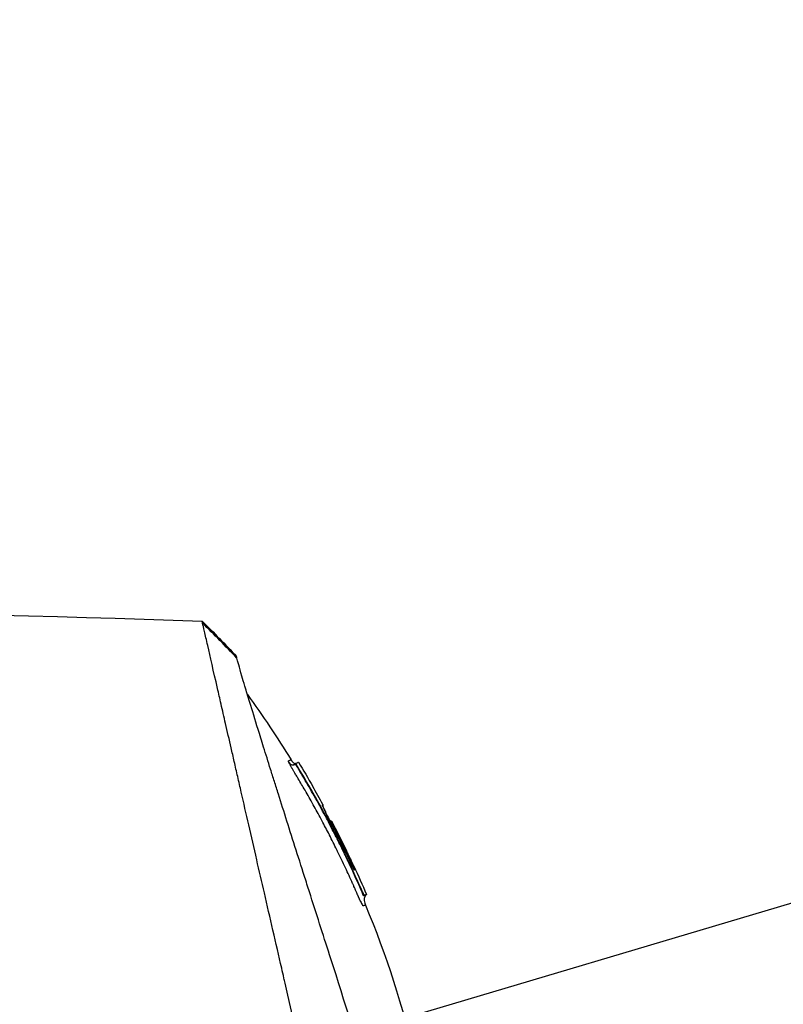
# Model space of a CAD drawing. Header units: millimetres. Extents: x 0 to 4378, y 0 to 2397.
# Tile 490 of 656: x 1630 to 1690, y 1768 to 1846. Entities that reach past the tile are written whole.
import ezdxf

# ---------------------------------------------------------------- set-up
doc = ezdxf.new("R2010")
doc.units = ezdxf.units.MM
doc.header["$LTSCALE"] = 0.2
doc.styles.add('Rainbow-4.0 Style', font='malgunsl.ttf')
doc.styles.add('Rainbow-5.0 Style', font='malgunsl.ttf')
doc.dimstyles.new('Rainbow-4.0 Style', dxfattribs={"dimtxt": 3.5, "dimasz": 2.5, "dimexe": 1, "dimexo": 1, "dimgap": 1, "dimtad": 1, "dimdsep": 46, "dimtxsty": 'Rainbow-4.0 Style', "dimcen": 0, "dimclrd": 251, "dimclre": 251, "dimclrt": 7, "dimazin": 3, "dimtp": 0.1, "dimtm": 0.1, "dimtfac": 0.61, "dimtmove": 0, "dimatfit": 3, "dimfxl": 1, "dimlwd": -1, "dimlwe": -1, "dimarcsym": 1})
doc.dimstyles.new('Rainbow-5.0 Style', dxfattribs={"dimtxt": 4.5, "dimasz": 2.5, "dimexe": 1, "dimexo": 1, "dimgap": 1, "dimtad": 1, "dimdsep": 46, "dimtxsty": 'Rainbow-5.0 Style', "dimcen": 0, "dimclrd": 251, "dimclre": 251, "dimclrt": 7, "dimazin": 3, "dimtp": 0.1, "dimtm": 0.1, "dimtfac": 0.61, "dimtmove": 0, "dimatfit": 3, "dimfxl": 1, "dimlwd": -1, "dimlwe": -1, "dimarcsym": 1})

# ---------------------------------------------------------------- blocks, each defined once
blk = doc.blocks.new('*D146')
at = {"color": 251, "linetype": 'ByBlock', "transparency": 16777216}
for p, q in [((1483.192, 1869.115), (1834.854, 1869.115)), ((1829.854, 681.615), (1829.854, 1856.615)), ((1617.144, 669.115), (1834.854, 669.115))]:
    blk.add_line(p, q, dxfattribs=at)
at = {"color": 251, "transparency": 16777216}
for points in [[(1827.77, 1856.615), (1831.937, 1856.615), (1829.854, 1869.115)], [(1827.77, 681.615), (1831.937, 681.615), (1829.854, 669.115)]]:
    blk.add_solid(points, dxfattribs=at)
at = {"layer": 'Defpoints', "color": 0, "transparency": 16777216}
for p in [(1478.192, 1869.115), (1829.854, 1869.115), (1612.144, 669.115)]:
    blk.add_point(p, dxfattribs=at)
at = {"color": 7, "transparency": 16777216, "insert": (1815.753, 1269.115), "char_height": 17.5, "attachment_point": 5, "rotation": 90, "style": 'Rainbow-4.0 Style'}
blk.add_mtext('1200', dxfattribs=at)
blk = doc.blocks.new('*D147')
at = {"color": 251, "linetype": 'ByBlock', "transparency": 16777216}
for p, q in [((1556.641, 1869.115), (1778.892, 1869.115)), ((1773.892, 1770.915), (1773.892, 1856.615)), ((1667.341, 1758.415), (1778.892, 1758.415))]:
    blk.add_line(p, q, dxfattribs=at)
at = {"color": 251, "transparency": 16777216}
for points in [[(1771.809, 1856.615), (1775.976, 1856.615), (1773.892, 1869.115)], [(1771.809, 1770.915), (1775.976, 1770.915), (1773.892, 1758.415)]]:
    blk.add_solid(points, dxfattribs=at)
at = {"layer": 'Defpoints', "color": 0, "transparency": 16777216}
for p in [(1551.641, 1869.115), (1773.892, 1869.115), (1662.341, 1758.415)]:
    blk.add_point(p, dxfattribs=at)
at = {"color": 7, "transparency": 16777216, "insert": (1759.791, 1813.765), "char_height": 17.5, "attachment_point": 5, "rotation": 90, "style": 'Rainbow-4.0 Style'}
blk.add_mtext('110.7', dxfattribs=at)
blk = doc.blocks.new('Blk$A17R2-5W24F')
for p, q in [((39.226, 1287.295), (39.259, 1287.328)), ((39.259, 1287.328), (39.226, 1287.294)), ((39.259, 1287.328), (39.226, 1287.294)), ((39.26, 1287.328), (39.259, 1287.328)), ((39.396, 1287.06), (39.37, 1287.033)), ((40.593, 1285.489), (40.597, 1285.491)), ((41.356, 1284.04), (41.396, 1284.056)), ((41.973, 1282.752), (41.976, 1282.753)), ((42.113, 1282.714), (42.074, 1282.699)), ((42.105, 1282.47), (42.105, 1282.47)), ((42.105, 1282.47), (42.105, 1282.47)), ((42.169, 1282.5), (42.106, 1282.467)), ((43.199, 1280.448), (43.199, 1280.448)), ((43.939, 1278.877), (43.876, 1278.852)), ((44.507, 1277.111), (44.535, 1277.139)), ((44.85, 1276.942), (44.673, 1276.871)), ((44.85, 1276.942), (44.802, 1276.894)), ((44.625, 1276.823), (44.673, 1276.871))]:
    blk.add_line(p, q)
for centre, radius, start, end in [((-30.782, 1244.615), 82.251, 28.65418, 29.79846), ((-30.119, 1244.969), 81.499, 25.8226, 27.58961), ((-29.009, 1245.318), 80.096, 23.38669, 25.31635)]:
    blk.add_arc(centre, radius, start, end)
for centre, major_axis, ratio, start_param, end_param in [((14.87, 1259.993), (-32.061, 52.728), 0.606634, 5.046093, 5.111834), ((41.986, 1282.652), (-0.0464, 0.0886), 0.999416, 4.712389, 6.054791), ((42.072, 1282.661), (-0.128, 0.063), 0.594731, 5.762809, 5.79176), ((-29.453, 1245.185), (-19.755, 78.233), 1, 4.895457, 4.945383), ((-29.75, 1245.103), (37.396, -71.919), 1, 1.521054, 1.570796), ((44.554, 1277.146), (-0.119, 0.275), 0.068445, 1.568989, 3.139782), ((44.224, 1276.897), (-0.37, 0.869), 0.066623, 2.176603, 2.707657)]:
    blk.add_ellipse(centre, major_axis=major_axis, ratio=ratio, start_param=start_param, end_param=end_param)
for points in [[(-41.555, 1299.49), (-17.092, 1299.736), (7.383, 1299.432), (31.833, 1298.581)], [(31.833, 1298.581), (32.76, 1297.67), (33.668, 1296.74), (34.554, 1295.79)], [(35.419, 1292.772), (36.633, 1291.093), (37.788, 1289.369), (38.875, 1287.605)], [(38.875, 1287.605), (38.875, 1287.605), (38.875, 1287.605), (38.875, 1287.605)], [(39.174, 1287.246), (39.173, 1287.245), (39.172, 1287.244), (39.172, 1287.244)], [(39.226, 1287.295), (39.226, 1287.294), (39.225, 1287.294), (39.225, 1287.294)], [(39.226, 1287.295), (39.226, 1287.295), (39.226, 1287.295), (39.226, 1287.295)], [(39.227, 1287.286), (39.227, 1287.286), (39.227, 1287.286), (39.227, 1287.286)], [(39.227, 1287.286), (39.227, 1287.286), (39.227, 1287.286), (39.227, 1287.286)], [(39.259, 1287.328), (39.259, 1287.328), (39.259, 1287.328), (39.259, 1287.328)], [(39.464, 1287.41), (39.85, 1286.776), (40.228, 1286.136), (40.597, 1285.491)], [(40.597, 1285.491), (40.601, 1285.484), (40.604, 1285.476), (40.606, 1285.468)], [(43.858, 1279.175), (44.2, 1278.435), (44.531, 1277.691), (44.85, 1276.942)], [(43.876, 1278.852), (43.876, 1278.854), (43.875, 1278.855), (43.875, 1278.856)]]:
    blk.add_open_spline(points, degree=3)
for points, knots in [([(-41.555, 1299.49), (-41.555, 1299.49), (-41.496, 1299.431), (-41.262, 1299.197), (-41.087, 1299.022), (-40.705, 1298.64), (-40.529, 1298.463), (-40.062, 1297.996), (-39.755, 1297.689), (-39.215, 1297.15), (-39.007, 1296.942), (-38.536, 1296.471), (-38.27, 1296.205), (-37.247, 1295.182), (-36.408, 1294.343), (-34.273, 1292.208), (-32.919, 1290.854), (-31.089, 1289.024), (-30.697, 1288.632), (-29.443, 1287.378), (-28.558, 1286.493), (-27.182, 1285.117), (-26.706, 1284.641), (-25.726, 1283.661), (-25.222, 1283.157), (-24.183, 1282.118), (-23.649, 1281.584), (-22.55, 1280.486), (-21.986, 1279.921), (-21.127, 1279.062), (-20.836, 1278.771), (-20.25, 1278.185), (-19.955, 1277.89), (-19.293, 1277.228), (-18.925, 1276.86), (-18.18, 1276.115), (-17.801, 1275.737), (-16.654, 1274.59), (-15.88, 1273.815), (-14.696, 1272.631), (-14.29, 1272.226), (-13.469, 1271.405), (-13.054, 1270.989), (-10.944, 1268.88), (-9.233, 1267.168), (-7.034, 1264.97), (-6.555, 1264.49), (-3.631, 1261.566), (-1.784, 1259.72), (-0.374, 1258.309), (-0.156, 1258.092), (0.174, 1257.762), (0.284, 1257.652), (0.558, 1257.378), (0.718, 1257.218), (0.953, 1256.982), (1.029, 1256.907), (1.258, 1256.677), (1.393, 1256.543), (1.643, 1256.293), (1.746, 1256.19), (1.947, 1255.989), (2.039, 1255.897), (2.346, 1255.59), (2.563, 1255.373), (3.62, 1254.316), (4.456, 1253.48), (5.698, 1252.238), (6.104, 1251.832), (6.908, 1251.028), (7.306, 1250.63), (8.479, 1249.457), (9.254, 1248.682), (10.768, 1247.168), (11.509, 1246.427), (12.601, 1245.335), (12.955, 1244.982), (13.655, 1244.282), (14.001, 1243.935), (15.024, 1242.912), (15.697, 1242.239), (16.686, 1241.25), (17.004, 1240.932), (17.944, 1239.992), (18.563, 1239.374), (19.471, 1238.466), (19.764, 1238.172), (20.195, 1237.742), (20.334, 1237.602), (21.048, 1236.888), (21.618, 1236.319), (22.317, 1235.619), (22.453, 1235.484), (22.763, 1235.173), (22.937, 1234.999), (23.18, 1234.756), (23.25, 1234.686), (23.42, 1234.517), (23.522, 1234.414), (24.127, 1233.81), (24.624, 1233.312), (25.351, 1232.586), (25.595, 1232.341), (25.964, 1231.972), (26.091, 1231.845), (26.351, 1231.586), (26.483, 1231.453), (26.842, 1231.094), (27.067, 1230.87), (27.433, 1230.504), (27.575, 1230.362), (27.833, 1230.104), (27.95, 1229.986), (28.145, 1229.791), (28.223, 1229.713), (28.447, 1229.489), (28.592, 1229.344), (28.948, 1228.989), (29.157, 1228.779), (29.568, 1228.369), (29.77, 1228.167), (30.162, 1227.775), (30.352, 1227.585), (30.707, 1227.23), (30.872, 1227.065), (31.124, 1226.812), (31.213, 1226.724), (31.473, 1226.464), (31.644, 1226.292), (31.894, 1226.043), (31.972, 1225.964), (32.176, 1225.761), (32.3, 1225.636), (32.578, 1225.359), (32.73, 1225.207), (33.028, 1224.909), (33.173, 1224.763), (33.456, 1224.48), (33.594, 1224.343), (33.997, 1223.94), (34.257, 1223.679), (34.992, 1222.944), (35.453, 1222.484), (36.658, 1221.278), (37.358, 1220.579), (38.206, 1219.731), (38.425, 1219.512), (38.813, 1219.124), (38.985, 1218.952), (39.287, 1218.65), (39.42, 1218.516), (39.655, 1218.282), (39.759, 1218.178), (40.026, 1217.911), (40.176, 1217.761), (40.402, 1217.535), (40.487, 1217.449), (40.671, 1217.266), (40.754, 1217.183), (40.837, 1217.1), (40.857, 1217.08), (40.885, 1217.052), (40.891, 1217.046), (40.891, 1217.046)], [-12.12683, -12.12683, -12.12683, -12.12683, -11.929155, -11.929155, -11.731142, -11.731142, -11.599108, -11.599108, -11.423504, -11.423504, -11.323203, -11.323203, -11.208746, -11.208746, -10.903559, -10.903559, -10.49681, -10.49681, -10.388234, -10.388234, -10.154863, -10.154863, -10.033963, -10.033963, -9.908546, -9.908546, -9.778492, -9.778492, -9.643694, -9.643694, -9.574994, -9.574994, -9.505925, -9.505925, -9.420491, -9.420491, -9.33343, -9.33343, -9.156755, -9.156755, -9.064945, -9.064945, -8.971626, -8.971626, -8.591834, -8.591834, -8.486072, -8.486072, -7.947871, -7.947871, -7.849464, -7.849464, -7.799156, -7.799156, -7.725216, -7.725216, -7.691028, -7.691028, -7.623996, -7.623996, -7.576077, -7.576077, -7.534454, -7.534454, -7.437649, -7.437649, -7.069154, -7.069154, -6.889697, -6.889697, -6.7135, -6.7135, -6.369354, -6.369354, -6.037716, -6.037716, -5.878371, -5.878371, -5.721439, -5.721439, -5.41411, -5.41411, -5.267307, -5.267307, -4.979651, -4.979651, -4.841656, -4.841656, -4.776165, -4.776165, -4.506382, -4.506382, -4.441344, -4.441344, -4.357044, -4.357044, -4.323655, -4.323655, -4.275506, -4.275506, -4.046926, -4.046926, -3.93135, -3.93135, -3.870595, -3.870595, -3.806578, -3.806578, -3.697345, -3.697345, -3.62817, -3.62817, -3.570669, -3.570669, -3.532087, -3.532087, -3.459788, -3.459788, -3.354278, -3.354278, -3.250772, -3.250772, -3.151679, -3.151679, -3.064305, -3.064305, -3.017007, -3.017007, -2.923431, -2.923431, -2.879873, -2.879873, -2.809551, -2.809551, -2.722407, -2.722407, -2.637561, -2.637561, -2.555786, -2.555786, -2.396229, -2.396229, -2.097254, -2.097254, -1.573532, -1.573532, -1.377037, -1.377037, -1.205237, -1.205237, -1.055164, -1.055164, -0.923686, -0.923686, -0.693568, -0.693568, -0.520921, -0.520921, -0.262062, -0.262062, -0.132423, -0.132423, 0, 0, 0, 0]), ([(31.87, 1298.418), (31.87, 1298.42), (31.869, 1298.424), (31.867, 1298.431), (31.866, 1298.434), (31.864, 1298.444), (31.863, 1298.45), (31.859, 1298.468), (31.856, 1298.479), (31.849, 1298.51), (31.845, 1298.527), (31.836, 1298.567), (31.833, 1298.581), (31.833, 1298.581)], [0.000006, 0.000006, 0.000006, 0.000006, 0.0077656, 0.0077656, 0.0144608, 0.0144608, 0.0278513, 0.0278513, 0.0546324, 0.0546324, 0.1081958, 0.1081958, 0.2108644, 0.2108644, 0.2108644, 0.2108644]), ([(44.996, 1241.129), (44.873, 1241.673), (44.755, 1242.201), (44.491, 1243.363), (44.348, 1243.969), (43.865, 1246.048), (43.573, 1247.389), (43.214, 1248.913), (43.112, 1249.334), (42.9, 1250.248), (42.795, 1250.723), (42.639, 1251.419), (42.583, 1251.666), (42.435, 1252.31), (42.33, 1252.761), (42.207, 1253.303), (42.193, 1253.362), (42.136, 1253.612), (42.093, 1253.804), (41.84, 1254.909), (41.628, 1255.834), (40.596, 1260.331), (39.563, 1264.809), (38.372, 1270.057), (38.343, 1270.181), (38.255, 1270.574), (38.196, 1270.832), (37.911, 1272.082), (37.675, 1273.092), (37.213, 1275.1), (36.987, 1276.086), (36.56, 1277.951), (36.357, 1278.83), (35.728, 1281.57), (35.321, 1283.359), (34.842, 1285.449), (34.747, 1285.863), (34.607, 1286.471), (34.562, 1286.672), (34.471, 1287.068), (34.425, 1287.266), (34.338, 1287.647), (34.296, 1287.83), (34.214, 1288.189), (34.174, 1288.364), (33.98, 1289.207), (33.833, 1289.853), (33.568, 1291.008), (33.45, 1291.525), (33.238, 1292.448), (33.143, 1292.862), (32.736, 1294.639), (32.473, 1295.781), (32.176, 1297.092), (32.094, 1297.46), (31.958, 1298.051), (31.903, 1298.278), (31.87, 1298.418)], [0.000202, 0.000202, 0.000202, 0.000202, 0.229071, 0.229071, 0.451055, 0.451055, 0.976928, 0.976928, 1.158323, 1.158323, 1.370376, 1.370376, 1.478744, 1.478744, 1.660636, 1.660636, 1.682878, 1.682878, 1.754881, 1.754881, 2.095999, 2.095999, 3.391402, 3.391402, 3.425371, 3.425371, 3.489795, 3.489795, 3.728653, 3.728653, 3.965316, 3.965316, 4.183283, 4.183283, 4.657702, 4.657702, 4.777295, 4.777295, 4.836881, 4.836881, 4.896376, 4.896376, 4.952913, 4.952913, 5.007544, 5.007544, 5.220073, 5.220073, 5.406505, 5.406505, 5.569953, 5.569953, 6.143852, 6.143852, 6.434427, 6.434427, 6.72683, 6.72683, 6.72683, 6.72683]), ([(-41.746, 1297.7), (-41.746, 1297.7), (-41.746, 1297.7), (-41.592, 1297.547), (-41.501, 1297.455), (-41.299, 1297.253), (-41.205, 1297.159), (-40.956, 1296.91), (-40.792, 1296.746), (-40.5, 1296.455), (-40.387, 1296.342), (-39.95, 1295.904), (-39.585, 1295.539), (-38.946, 1294.9), (-38.7, 1294.655), (-38.147, 1294.101), (-37.836, 1293.79), (-36.639, 1292.593), (-35.664, 1291.618), (-34.008, 1289.962), (-33.38, 1289.335), (-31.127, 1287.081), (-29.393, 1285.348), (-26.594, 1282.549), (-25.588, 1281.543), (-23.456, 1279.411), (-22.327, 1278.281), (-18.485, 1274.439), (-15.687, 1271.641), (-11.324, 1267.279), (-9.775, 1265.73), (-7.41, 1263.365), (-6.602, 1262.557), (-5.403, 1261.358), (-5.015, 1260.97), (-4.173, 1260.128), (-3.717, 1259.672), (-3.147, 1259.102), (-3.021, 1258.976), (-2.675, 1258.629), (-2.445, 1258.4), (-2.122, 1258.077), (-2.03, 1257.984), (-1.652, 1257.607), (-1.367, 1257.322), (-0.935, 1256.89), (-0.787, 1256.742), (-0.523, 1256.478), (-0.405, 1256.36), (-0.204, 1256.159), (-0.12, 1256.075), (0.226, 1255.729), (0.397, 1255.558), (0.754, 1255.201), (0.877, 1255.078), (1.658, 1254.297), (2.311, 1253.644), (3.85, 1252.105), (4.733, 1251.222), (6.478, 1249.477), (7.34, 1248.615), (9.969, 1245.986), (11.727, 1244.228), (14.611, 1241.344), (15.755, 1240.201), (17.479, 1238.476), (18.07, 1237.885), (19.803, 1236.152), (20.93, 1235.025), (23.061, 1232.894), (24.067, 1231.889), (25.501, 1230.455), (25.95, 1230.006), (26.82, 1229.136), (27.241, 1228.714), (28.057, 1227.899), (28.451, 1227.504), (29.204, 1226.751), (29.564, 1226.392), (30.583, 1225.372), (31.228, 1224.728), (32.388, 1223.567), (32.909, 1223.046), (34.279, 1221.676), (35.08, 1220.875), (36.057, 1219.899), (36.311, 1219.645), (36.971, 1218.984), (37.347, 1218.609), (37.922, 1218.034), (38.141, 1217.815), (38.473, 1217.483), (38.599, 1217.357), (38.788, 1217.167), (38.86, 1217.096), (39.014, 1216.942), (39.083, 1216.872), (39.153, 1216.802), (39.171, 1216.785), (39.194, 1216.761), (39.2, 1216.756), (39.2, 1216.756)], [-14.699306, -14.699306, -14.699306, -14.699306, -14.33325, -14.33325, -14.089979, -14.089979, -13.928299, -13.928299, -13.712729, -13.712729, -13.589605, -13.589605, -13.262197, -13.262197, -13.075429, -13.075429, -12.861827, -12.861827, -12.291792, -12.291792, -11.96616, -11.96616, -11.163225, -11.163225, -10.729839, -10.729839, -10.262517, -10.262517, -9.163022, -9.163022, -8.56511, -8.56511, -8.254871, -8.254871, -8.105436, -8.105436, -7.929352, -7.929352, -7.884858, -7.884858, -7.79753, -7.79753, -7.762378, -7.762378, -7.654303, -7.654303, -7.59841, -7.59841, -7.553856, -7.553856, -7.52203, -7.52203, -7.422773, -7.422773, -7.370918, -7.370918, -7.092364, -7.092364, -6.716448, -6.716448, -6.347847, -6.347847, -5.587534, -5.587534, -5.080694, -5.080694, -4.813479, -4.813479, -4.291642, -4.291642, -3.807045, -3.807045, -3.582338, -3.582338, -3.365816, -3.365816, -3.157227, -3.157227, -2.960971, -2.960971, -2.591047, -2.591047, -2.267317, -2.267317, -1.700789, -1.700789, -1.488425, -1.488425, -1.115544, -1.115544, -0.835884, -0.835884, -0.626318, -0.626318, -0.46935, -0.46935, -0.234668, -0.234668, -0.117319, -0.117319, -0.000001, -0.000001, -0.000001, -0.000001]), ([(34.591, 1295.64), (34.58, 1295.686), (34.571, 1295.722), (34.565, 1295.746), (34.559, 1295.771), (34.555, 1295.785), (34.555, 1295.789), (34.554, 1295.79), (34.554, 1295.79), (34.554, 1295.79)], [0.000002, 0.000002, 0.000002, 0.000002, 0.4596165, 0.4596165, 0.4596165, 0.914072, 0.914072, 0.914072, 0.9967277, 0.9967277, 0.9967277, 0.9967277]), ([(48.524, 1250.962), (48.348, 1251.532), (48.164, 1252.129), (47.783, 1253.36), (47.586, 1253.996), (46.979, 1255.961), (46.551, 1257.345), (45.814, 1259.734), (45.511, 1260.713), (44.186, 1265.006), (43.121, 1268.459), (41.768, 1272.665), (41.505, 1273.482), (40.97, 1275.151), (40.699, 1275.999), (40.301, 1277.245), (40.17, 1277.655), (39.782, 1278.871), (39.529, 1279.667), (39.032, 1281.231), (38.788, 1281.997), (38.319, 1283.478), (38.094, 1284.19), (37.767, 1285.226), (37.661, 1285.561), (37.507, 1286.051), (37.456, 1286.211), (37.355, 1286.533), (37.305, 1286.691), (37.063, 1287.462), (36.88, 1288.045), (36.552, 1289.097), (36.406, 1289.564), (36.026, 1290.787), (35.808, 1291.496), (35.469, 1292.605), (35.338, 1293.037), (35.135, 1293.716), (35.057, 1293.981), (34.883, 1294.577), (34.798, 1294.876), (34.699, 1295.233), (34.671, 1295.336), (34.624, 1295.512), (34.605, 1295.584), (34.591, 1295.64)], [0.00002, 0.00002, 0.00002, 0.00002, 0.243777, 0.243777, 0.48798, 0.48798, 0.976777, 0.976777, 1.303038, 1.303038, 2.382704, 2.382704, 2.644531, 2.644531, 2.920325, 2.920325, 3.055737, 3.055737, 3.32651, 3.32651, 3.599271, 3.599271, 3.868476, 3.868476, 4.001861, 4.001861, 4.068427, 4.068427, 4.135561, 4.135561, 4.396184, 4.396184, 4.623382, 4.623382, 5.021949, 5.021949, 5.320939, 5.320939, 5.545577, 5.545577, 5.882871, 5.882871, 6.051321, 6.051321, 6.219809, 6.219809, 6.219809, 6.219809]), ([(38.695, 1287.418), (38.69, 1287.432), (38.685, 1287.444), (38.681, 1287.455), (38.677, 1287.465), (38.674, 1287.474), (38.672, 1287.481), (38.672, 1287.482), (38.671, 1287.483), (38.671, 1287.484), (38.67, 1287.487), (38.669, 1287.49), (38.669, 1287.493), (38.668, 1287.495), (38.667, 1287.498), (38.667, 1287.5), (38.667, 1287.502), (38.666, 1287.504), (38.666, 1287.506), (38.666, 1287.508), (38.666, 1287.51), (38.666, 1287.511), (38.666, 1287.513), (38.666, 1287.514), (38.666, 1287.515), (38.666, 1287.516), (38.666, 1287.517), (38.667, 1287.518), (38.667, 1287.519), (38.667, 1287.519), (38.668, 1287.52), (38.669, 1287.521), (38.67, 1287.522), (38.671, 1287.522), (38.672, 1287.523), (38.673, 1287.523), (38.675, 1287.524), (38.675, 1287.524), (38.676, 1287.524), (38.677, 1287.525), (38.678, 1287.525), (38.679, 1287.526), (38.68, 1287.526), (38.682, 1287.527), (38.684, 1287.527), (38.685, 1287.528), (38.687, 1287.528), (38.688, 1287.529), (38.689, 1287.529), (38.689, 1287.529), (38.689, 1287.53), (38.69, 1287.53), (38.691, 1287.53), (38.691, 1287.53), (38.692, 1287.531), (38.697, 1287.533), (38.703, 1287.535), (38.708, 1287.537), (38.71, 1287.538), (38.712, 1287.539), (38.714, 1287.54), (38.719, 1287.542), (38.724, 1287.544), (38.728, 1287.545), (38.731, 1287.546), (38.733, 1287.547), (38.735, 1287.548), (38.736, 1287.549), (38.737, 1287.549), (38.738, 1287.549), (38.739, 1287.55), (38.739, 1287.55), (38.74, 1287.55), (38.746, 1287.553), (38.751, 1287.555), (38.757, 1287.557), (38.759, 1287.558), (38.762, 1287.559), (38.764, 1287.56), (38.769, 1287.562), (38.774, 1287.564), (38.779, 1287.566), (38.781, 1287.567), (38.784, 1287.568), (38.786, 1287.569), (38.79, 1287.571), (38.795, 1287.572), (38.799, 1287.574), (38.801, 1287.575), (38.803, 1287.576), (38.805, 1287.577), (38.808, 1287.578), (38.811, 1287.579), (38.813, 1287.58), (38.814, 1287.58), (38.814, 1287.58), (38.814, 1287.58), (38.817, 1287.582), (38.82, 1287.583), (38.823, 1287.584), (38.83, 1287.587), (38.837, 1287.589), (38.842, 1287.592), (38.85, 1287.595), (38.856, 1287.597), (38.861, 1287.599), (38.861, 1287.599), (38.861, 1287.599), (38.862, 1287.6), (38.866, 1287.601), (38.87, 1287.603), (38.872, 1287.604), (38.872, 1287.604), (38.872, 1287.604), (38.872, 1287.604), (38.874, 1287.605), (38.875, 1287.605), (38.875, 1287.605)], [0, 0, 0, 0, 0.015625, 0.015625, 0.015625, 0.0294424, 0.0294424, 0.0294424, 0.03125, 0.03125, 0.03125, 0.0361939, 0.0361939, 0.0361939, 0.0406161, 0.0406161, 0.0406161, 0.04495, 0.04495, 0.04495, 0.0494452, 0.0494452, 0.0494452, 0.0538826, 0.0538826, 0.0538826, 0.0601911, 0.0601911, 0.0601911, 0.0743515, 0.0743515, 0.0743515, 0.08475, 0.08475, 0.08475, 0.09375, 0.09375, 0.09375, 0.0990107, 0.0990107, 0.0990107, 0.1044289, 0.1044289, 0.1044289, 0.1124142, 0.1124142, 0.1124142, 0.1177411, 0.1177411, 0.1177411, 0.1203995, 0.1203995, 0.1203995, 0.125, 0.125, 0.125, 0.1639225, 0.1639225, 0.1639225, 0.1806875, 0.1806875, 0.1806875, 0.2192551, 0.2192551, 0.2192551, 0.237001, 0.237001, 0.237001, 0.2456137, 0.2456137, 0.2456137, 0.25, 0.25, 0.25, 0.2994519, 0.2994519, 0.2994519, 0.3215351, 0.3215351, 0.3215351, 0.371337, 0.371337, 0.371337, 0.3931204, 0.3931204, 0.3931204, 0.4424056, 0.4424056, 0.4424056, 0.4632517, 0.4632517, 0.4632517, 0.4970952, 0.4970952, 0.4970952, 0.5, 0.5, 0.5, 0.5369762, 0.5369762, 0.5369762, 0.6311673, 0.6311673, 0.6311673, 0.7556325, 0.7556325, 0.7556325, 0.762352, 0.762352, 0.762352, 0.8851547, 0.8851547, 0.8851547, 0.8927285, 0.8927285, 0.8927285, 0.9991021, 0.9991021, 0.9991021, 0.9991021]), ([(39.172, 1287.244), (39.122, 1287.206), (39.075, 1287.187), (38.948, 1287.173), (38.875, 1287.217), (38.767, 1287.325), (38.731, 1287.37), (38.695, 1287.418)], [0.0914051, 0.0914051, 0.0914051, 0.0914051, 0.3260138, 0.3260138, 0.7678704, 0.7678704, 1, 1, 1, 1]), ([(43.791, 1277.727), (43.778, 1277.757), (43.765, 1277.787), (43.751, 1277.818), (43.563, 1278.237), (43.377, 1278.645), (43.191, 1279.042), (42.981, 1279.491), (42.773, 1279.925), (42.567, 1280.345), (42.546, 1280.388), (42.526, 1280.43), (42.505, 1280.472), (42.307, 1280.873), (42.112, 1281.262), (41.92, 1281.637), (41.913, 1281.65), (41.907, 1281.662), (41.901, 1281.674), (41.809, 1281.853), (41.718, 1282.029), (41.628, 1282.202), (41.62, 1282.216), (41.613, 1282.23), (41.605, 1282.245), (41.509, 1282.428), (41.433, 1282.573), (41.321, 1282.782), (41.319, 1282.787), (41.317, 1282.791), (41.315, 1282.795), (41.296, 1282.831), (41.277, 1282.866), (41.258, 1282.901), (41.046, 1283.296), (40.838, 1283.677), (40.635, 1284.043), (40.521, 1284.248), (40.415, 1284.436), (40.307, 1284.626), (40.204, 1284.808), (40.099, 1284.992), (39.983, 1285.193), (39.802, 1285.505), (39.629, 1285.8), (39.454, 1286.094), (39.399, 1286.188), (39.343, 1286.281), (39.287, 1286.375), (39.27, 1286.403), (39.253, 1286.431), (39.236, 1286.459), (39.2, 1286.519), (39.163, 1286.58), (39.127, 1286.64), (39.108, 1286.671), (39.09, 1286.701), (39.072, 1286.731), (39.053, 1286.761), (39.035, 1286.792), (39.017, 1286.822), (38.994, 1286.86), (38.972, 1286.897), (38.951, 1286.935), (38.946, 1286.943), (38.941, 1286.951), (38.936, 1286.96), (38.928, 1286.973), (38.92, 1286.987), (38.913, 1287), (38.896, 1287.029), (38.88, 1287.057), (38.865, 1287.085), (38.85, 1287.112), (38.835, 1287.139), (38.821, 1287.165), (38.806, 1287.194), (38.791, 1287.221), (38.778, 1287.248), (38.767, 1287.268), (38.757, 1287.289), (38.747, 1287.308), (38.737, 1287.329), (38.727, 1287.349), (38.718, 1287.367), (38.71, 1287.386), (38.702, 1287.403), (38.695, 1287.418)], [0.7479366, 0.7479366, 0.7479366, 0.7479366, 0.75, 0.75, 0.75, 0.7778267, 0.7778267, 0.7778267, 0.8093257, 0.8093257, 0.8093257, 0.8125, 0.8125, 0.8125, 0.8427642, 0.8427642, 0.8427642, 0.84375, 0.84375, 0.84375, 0.8581849, 0.8581849, 0.8581849, 0.859375, 0.859375, 0.859375, 0.8746955, 0.8746955, 0.8746955, 0.875, 0.875, 0.875, 0.8775605, 0.8775605, 0.8775605, 0.90625, 0.90625, 0.90625, 0.9222304, 0.9222304, 0.9222304, 0.9375, 0.9375, 0.9375, 0.9612141, 0.9612141, 0.9612141, 0.96875, 0.96875, 0.96875, 0.9710053, 0.9710053, 0.9710053, 0.9758787, 0.9758787, 0.9758787, 0.9783012, 0.9783012, 0.9783012, 0.9807089, 0.9807089, 0.9807089, 0.9837027, 0.9837027, 0.9837027, 0.984375, 0.984375, 0.984375, 0.9854706, 0.9854706, 0.9854706, 0.987866, 0.987866, 0.987866, 0.9902844, 0.9902844, 0.9902844, 0.9929842, 0.9929842, 0.9929842, 0.9951532, 0.9951532, 0.9951532, 0.9975841, 0.9975841, 0.9975841, 1, 1, 1, 1]), ([(38.875, 1287.605), (38.917, 1287.538), (38.962, 1287.472), (39.045, 1287.382), (39.077, 1287.352), (39.134, 1287.315), (39.156, 1287.304), (39.191, 1287.292), (39.204, 1287.289), (39.218, 1287.287), (39.218, 1287.287), (39.219, 1287.287)], [0, 0, 0, 0, 0.02371749, 0.02371749, 0.03673695, 0.03673695, 0.04404235, 0.04404235, 0.04801388, 0.04801388, 0.04814159, 0.04814159, 0.04814159, 0.04814159]), ([(38.875, 1287.605), (38.917, 1287.537), (38.963, 1287.469), (39.049, 1287.378), (39.083, 1287.347), (39.143, 1287.31), (39.167, 1287.299), (39.201, 1287.29), (39.21, 1287.288), (39.219, 1287.287)], [0, 0, 0, 0, 0.02416073, 0.02416073, 0.03762888, 0.03762888, 0.04541048, 0.04541048, 0.04812548, 0.04812548, 0.04812548, 0.04812548]), ([(39.064, 1287.198), (39.082, 1287.201), (39.08, 1287.201), (39.1, 1287.206), (39.112, 1287.211), (39.131, 1287.219), (39.139, 1287.224), (39.155, 1287.232), (39.161, 1287.236), (39.167, 1287.24), (39.168, 1287.241), (39.169, 1287.242)], [0.53294754, 0.53294754, 0.53294754, 0.53294754, 0.53649365, 0.53649365, 0.54183041, 0.54183041, 0.54684659, 0.54684659, 0.55419478, 0.55419478, 0.55804031, 0.55804031, 0.55804031, 0.55804031]), ([(39.174, 1287.246), (39.175, 1287.247), (39.176, 1287.247), (39.177, 1287.248), (39.178, 1287.248), (39.179, 1287.249), (39.179, 1287.25), (39.182, 1287.252), (39.183, 1287.253), (39.185, 1287.255), (39.186, 1287.256), (39.188, 1287.258), (39.19, 1287.259), (39.193, 1287.262), (39.195, 1287.263), (39.199, 1287.268), (39.203, 1287.271), (39.212, 1287.28), (39.219, 1287.287), (39.225, 1287.293)], [0, 0, 0, 0, 0.00147367, 0.00147367, 0.0034547, 0.0034547, 0.00642972, 0.00642972, 0.00744411, 0.00744411, 0.00794274, 0.00794274, 0.00859454, 0.00859454, 0.00932758, 0.00932758, 0.01061062, 0.01061062, 0.01339588, 0.01339588, 0.01339588, 0.01339588]), ([(39.37, 1287.033), (39.37, 1287.034), (39.369, 1287.034), (39.368, 1287.036), (39.368, 1287.037), (39.367, 1287.038), (39.366, 1287.04), (39.365, 1287.041), (39.365, 1287.043), (39.364, 1287.044), (39.362, 1287.047), (39.36, 1287.051), (39.357, 1287.055), (39.354, 1287.06), (39.35, 1287.067), (39.345, 1287.074), (39.343, 1287.077), (39.342, 1287.08), (39.34, 1287.083), (39.335, 1287.091), (39.33, 1287.099), (39.325, 1287.108), (39.32, 1287.116), (39.315, 1287.125), (39.31, 1287.133), (39.305, 1287.142), (39.3, 1287.151), (39.294, 1287.16), (39.289, 1287.168), (39.285, 1287.176), (39.28, 1287.185), (39.275, 1287.194), (39.27, 1287.202), (39.265, 1287.211), (39.263, 1287.215), (39.261, 1287.219), (39.259, 1287.223), (39.254, 1287.23), (39.251, 1287.237), (39.247, 1287.243), (39.245, 1287.247), (39.243, 1287.251), (39.242, 1287.254), (39.241, 1287.256), (39.24, 1287.258), (39.239, 1287.259), (39.236, 1287.264), (39.234, 1287.268), (39.233, 1287.272), (39.231, 1287.276), (39.23, 1287.279), (39.229, 1287.281), (39.228, 1287.284), (39.227, 1287.286), (39.226, 1287.287), (39.226, 1287.289), (39.226, 1287.29), (39.225, 1287.29), (39.225, 1287.291), (39.225, 1287.292), (39.225, 1287.292), (39.225, 1287.292), (39.225, 1287.293), (39.225, 1287.293), (39.225, 1287.293), (39.225, 1287.293), (39.225, 1287.293), (39.225, 1287.293), (39.225, 1287.293), (39.225, 1287.294), (39.226, 1287.294), (39.226, 1287.294), (39.226, 1287.294), (39.226, 1287.294), (39.226, 1287.294), (39.226, 1287.294)], [0.0002322, 0.0002322, 0.0002322, 0.0002322, 0.0230182, 0.0230182, 0.0230182, 0.0365623, 0.0365623, 0.0365623, 0.0483052, 0.0483052, 0.0483052, 0.0694044, 0.0694044, 0.0694044, 0.0984198, 0.0984198, 0.0984198, 0.1096596, 0.1096596, 0.1096596, 0.1372672, 0.1372672, 0.1372672, 0.1633151, 0.1633151, 0.1633151, 0.1885396, 0.1885396, 0.1885396, 0.2120887, 0.2120887, 0.2120887, 0.2376369, 0.2376369, 0.2376369, 0.25, 0.25, 0.25, 0.2745686, 0.2745686, 0.2745686, 0.2907527, 0.2907527, 0.2907527, 0.3005569, 0.3005569, 0.3005569, 0.327076, 0.327076, 0.327076, 0.3587422, 0.3587422, 0.3587422, 0.3893518, 0.3893518, 0.3893518, 0.4199092, 0.4199092, 0.4199092, 0.4501652, 0.4501652, 0.4501652, 0.4762581, 0.4762581, 0.4762581, 0.5, 0.5, 0.5, 0.652385, 0.652385, 0.652385, 0.7560508, 0.7560508, 0.7560508, 0.8407039, 0.8407039, 0.8407039, 0.8407039]), ([(39.396, 1287.06), (39.388, 1287.074), (39.379, 1287.088), (39.371, 1287.103), (39.363, 1287.116), (39.355, 1287.13), (39.347, 1287.143), (39.337, 1287.161), (39.328, 1287.178), (39.319, 1287.194), (39.309, 1287.212), (39.3, 1287.228), (39.293, 1287.243), (39.285, 1287.259), (39.278, 1287.272), (39.273, 1287.284), (39.267, 1287.297), (39.263, 1287.307), (39.261, 1287.315), (39.259, 1287.321), (39.258, 1287.326), (39.259, 1287.327), (39.259, 1287.328), (39.259, 1287.328), (39.26, 1287.328)], [-0.04708138, -0.04708138, -0.04708138, -0.04708138, -0.04206146, -0.04206146, -0.04206146, -0.03717861, -0.03717861, -0.03717861, -0.03071826, -0.03071826, -0.03071826, -0.02354664, -0.02354664, -0.02354664, -0.01630306, -0.01630306, -0.01630306, -0.00841398, -0.00841398, -0.00841398, -0.001578, -0.001578, -0.001578, -0.00000018, -0.00000018, -0.00000018, -0.00000018]), ([(39.26, 1287.328), (39.329, 1287.356), (39.381, 1287.377), (39.448, 1287.404), (39.464, 1287.41), (39.464, 1287.41)], [-1.1132491, -1.1132491, -1.1132491, -1.1132491, -0.8232138, -0.8232138, -0.5568836, -0.5568836, -0.5568836, -0.5568836]), ([(41.909, 1282.547), (41.807, 1282.741), (41.704, 1282.936), (41.6, 1283.129), (41.308, 1283.675), (41.011, 1284.216), (40.706, 1284.754), (40.444, 1285.218), (40.178, 1285.679), (39.907, 1286.137), (39.839, 1286.252), (39.771, 1286.366), (39.702, 1286.481), (39.668, 1286.538), (39.634, 1286.595), (39.6, 1286.652), (39.59, 1286.669), (39.58, 1286.685), (39.57, 1286.702), (39.563, 1286.714), (39.555, 1286.726), (39.548, 1286.737), (39.542, 1286.749), (39.535, 1286.76), (39.528, 1286.771), (39.518, 1286.788), (39.507, 1286.806), (39.497, 1286.823), (39.486, 1286.841), (39.475, 1286.859), (39.464, 1286.877), (39.44, 1286.916), (39.417, 1286.955), (39.393, 1286.994), (39.386, 1287.007), (39.378, 1287.02), (39.37, 1287.033)], [0.5421635, 0.5421635, 0.5421635, 0.5421635, 0.6006248, 0.6006248, 0.6006248, 0.7652776, 0.7652776, 0.7652776, 0.9072115, 0.9072115, 0.9072115, 0.942695, 0.942695, 0.942695, 0.9604367, 0.9604367, 0.9604367, 0.965622, 0.965622, 0.965622, 0.9693076, 0.9693076, 0.9693076, 0.9727737, 0.9727737, 0.9727737, 0.9781784, 0.9781784, 0.9781784, 0.9838142, 0.9838142, 0.9838142, 0.9959202, 0.9959202, 0.9959202, 1, 1, 1, 1]), ([(44.535, 1277.139), (43.794, 1278.851), (42.994, 1280.536), (41.279, 1283.845), (40.366, 1285.466), (39.396, 1287.06)], [-1.119588, -1.119588, -1.119588, -1.119588, -0.559795, -0.559795, -0.000001, -0.000001, -0.000001, -0.000001]), ([(42.105, 1282.47), (42.081, 1282.517), (42.056, 1282.564), (42.032, 1282.61), (42.008, 1282.657), (41.984, 1282.704), (41.96, 1282.75), (41.956, 1282.757), (41.953, 1282.764), (41.949, 1282.771), (41.918, 1282.832), (41.887, 1282.892), (41.857, 1282.952), (41.838, 1282.989), (41.82, 1283.025), (41.802, 1283.062), (41.771, 1283.122), (41.742, 1283.182), (41.713, 1283.239), (41.698, 1283.27), (41.683, 1283.301), (41.668, 1283.331), (41.649, 1283.37), (41.63, 1283.408), (41.612, 1283.445), (41.594, 1283.482), (41.577, 1283.518), (41.56, 1283.553), (41.558, 1283.558), (41.555, 1283.563), (41.553, 1283.569), (41.538, 1283.599), (41.524, 1283.629), (41.511, 1283.657), (41.498, 1283.685), (41.485, 1283.712), (41.474, 1283.737), (41.469, 1283.747), (41.465, 1283.756), (41.461, 1283.765), (41.444, 1283.802), (41.429, 1283.836), (41.416, 1283.866), (41.415, 1283.869), (41.413, 1283.872), (41.412, 1283.875), (41.406, 1283.889), (41.401, 1283.901), (41.396, 1283.913), (41.386, 1283.938), (41.377, 1283.961), (41.37, 1283.979), (41.369, 1283.982), (41.368, 1283.985), (41.367, 1283.988), (41.365, 1283.994), (41.362, 1284), (41.361, 1284.006), (41.358, 1284.015), (41.356, 1284.022), (41.355, 1284.028), (41.354, 1284.033), (41.354, 1284.037), (41.355, 1284.039), (41.355, 1284.039), (41.356, 1284.04), (41.356, 1284.04)], [0, 0, 0, 0, 0.0581432, 0.0581432, 0.0581432, 0.1164518, 0.1164518, 0.1164518, 0.1249999, 0.1249999, 0.1249999, 0.2019138, 0.2019138, 0.2019138, 0.2500001, 0.2500001, 0.2500001, 0.3309384, 0.3309384, 0.3309384, 0.3749995, 0.3749995, 0.3749995, 0.4325607, 0.4325607, 0.4325607, 0.4908953, 0.4908953, 0.4908953, 0.4999991, 0.4999991, 0.4999991, 0.5524782, 0.5524782, 0.5524782, 0.6052452, 0.6052452, 0.6052452, 0.6249997, 0.6249997, 0.6249997, 0.7050138, 0.7050138, 0.7050138, 0.7139003, 0.7139003, 0.7139003, 0.7500001, 0.7500001, 0.7500001, 0.8301443, 0.8301443, 0.8301443, 0.8432302, 0.8432302, 0.8432302, 0.875, 0.875, 0.875, 0.9277108, 0.9277108, 0.9277108, 0.9807915, 0.9807915, 0.9807915, 1, 1, 1, 1]), ([(41.356, 1284.04), (41.363, 1284.027), (41.367, 1284.011), (41.367, 1283.995), (41.367, 1283.994), (41.367, 1283.993), (41.367, 1283.992)], [0, 0, 0, 0, 0.3749945, 0.3749945, 0.3749945, 0.3929705, 0.3929705, 0.3929705, 0.3929705]), ([(41.364, 1284.002), (41.364, 1284.002), (41.364, 1284.001), (41.366, 1283.995), (41.369, 1283.985), (41.384, 1283.943), (41.401, 1283.901), (41.456, 1283.776), (41.5, 1283.679), (41.61, 1283.45), (41.677, 1283.312), (41.824, 1283.018), (41.906, 1282.856), (42.028, 1282.619), (42.066, 1282.544), (42.105, 1282.47)], [0.0216016, 0.0216016, 0.0216016, 0.0216016, 0.0269366, 0.0269366, 0.0451291, 0.0451291, 0.0828401, 0.0828401, 0.1358796, 0.1358796, 0.1907023, 0.1907023, 0.2463775, 0.2463775, 0.2715457, 0.2715457, 0.2715457, 0.2715457]), ([(41.396, 1284.056), (41.397, 1284.054), (41.398, 1284.052), (41.403, 1284.04), (41.405, 1284.029), (41.407, 1284.007), (41.406, 1283.996), (41.402, 1283.976), (41.399, 1283.967), (41.392, 1283.953), (41.388, 1283.948), (41.384, 1283.943)], [-0.00087935, -0.00087935, -0.00087935, -0.00087935, 0, 0, 0.00436612, 0.00436612, 0.00867322, 0.00867322, 0.01202355, 0.01202355, 0.01406364, 0.01406364, 0.01406364, 0.01406364]), ([(43.394, 1279.568), (43.206, 1279.967), (43.014, 1280.365), (42.624, 1281.154), (42.427, 1281.546), (42.12, 1282.143), (42.015, 1282.345), (41.909, 1282.547)], [0.2429801, 0.2429801, 0.2429801, 0.2429801, 0.362195, 0.362195, 0.4814099, 0.4814099, 0.5421635, 0.5421635, 0.5421635, 0.5421635]), ([(41.979, 1282.754), (41.985, 1282.756), (41.991, 1282.757), (41.997, 1282.758), (42.004, 1282.76), (42.011, 1282.76), (42.018, 1282.76), (42.032, 1282.76), (42.047, 1282.757), (42.061, 1282.753), (42.063, 1282.752), (42.066, 1282.751), (42.069, 1282.75), (42.079, 1282.746), (42.087, 1282.741), (42.095, 1282.735), (42.102, 1282.729), (42.108, 1282.722), (42.113, 1282.714)], [-0.01932859, -0.01932859, -0.01932859, -0.01932859, -0.0172437, -0.0172437, -0.0172437, -0.01472022, -0.01472022, -0.01472022, -0.00918037, -0.00918037, -0.00918037, -0.0080494, -0.0080494, -0.0080494, -0.00399872, -0.00399872, -0.00399872, -0.00001431, -0.00001431, -0.00001431, -0.00001431]), ([(42.074, 1282.699), (42.074, 1282.699), (42.074, 1282.698), (42.074, 1282.697), (42.074, 1282.696), (42.074, 1282.695), (42.075, 1282.694), (42.075, 1282.692), (42.076, 1282.691), (42.077, 1282.688), (42.077, 1282.688), (42.078, 1282.686), (42.078, 1282.685), (42.079, 1282.682), (42.08, 1282.68), (42.082, 1282.676), (42.083, 1282.674), (42.085, 1282.67), (42.086, 1282.667), (42.088, 1282.662), (42.089, 1282.661), (42.091, 1282.656), (42.093, 1282.652), (42.097, 1282.644), (42.099, 1282.64), (42.103, 1282.63), (42.106, 1282.624), (42.11, 1282.616), (42.112, 1282.612), (42.117, 1282.601), (42.121, 1282.594), (42.129, 1282.578), (42.133, 1282.57), (42.141, 1282.555), (42.145, 1282.547), (42.153, 1282.53), (42.157, 1282.522), (42.164, 1282.509), (42.166, 1282.504), (42.169, 1282.5)], [0, 0, 0, 0, 0.024339, 0.024339, 0.046422, 0.046422, 0.063135, 0.063135, 0.093918, 0.093918, 0.11053, 0.11053, 0.12627, 0.12627, 0.164466, 0.164466, 0.18889, 0.18889, 0.237395, 0.237395, 0.251509, 0.251509, 0.313558, 0.313558, 0.37668, 0.37668, 0.455034, 0.455034, 0.501837, 0.501837, 0.609274, 0.609274, 0.714679, 0.714679, 0.823425, 0.823425, 0.934378, 0.934378, 1, 1, 1, 1]), ([(43.6, 1279.724), (43.577, 1279.772), (43.554, 1279.821), (43.497, 1279.94), (43.462, 1280.012), (43.415, 1280.111), (43.402, 1280.138), (43.368, 1280.208), (43.346, 1280.253), (43.302, 1280.345), (43.28, 1280.391), (43.252, 1280.448), (43.247, 1280.458), (43.242, 1280.469)], [0.6844931, 0.6844931, 0.6844931, 0.6844931, 0.7500001, 0.7500001, 0.8422739, 0.8422739, 0.8750003, 0.8750003, 0.9305213, 0.9305213, 0.9870219, 0.9870219, 1, 1, 1, 1]), ([(43.858, 1279.175), (43.848, 1279.197), (43.837, 1279.221), (43.825, 1279.246), (43.812, 1279.275), (43.797, 1279.306), (43.782, 1279.339), (43.779, 1279.346), (43.775, 1279.353), (43.772, 1279.36), (43.756, 1279.394), (43.74, 1279.428), (43.723, 1279.465), (43.706, 1279.501), (43.688, 1279.538), (43.67, 1279.577), (43.666, 1279.584), (43.663, 1279.591), (43.659, 1279.599), (43.64, 1279.639), (43.62, 1279.681), (43.6, 1279.724)], [0.3830078, 0.3830078, 0.3830078, 0.3830078, 0.4310028, 0.4310028, 0.4310028, 0.4875887, 0.4875887, 0.4875887, 0.5000005, 0.5000005, 0.5000005, 0.5571926, 0.5571926, 0.5571926, 0.6144663, 0.6144663, 0.6144663, 0.6250007, 0.6250007, 0.6250007, 0.6844931, 0.6844931, 0.6844931, 0.6844931]), ([(43.843, 1278.926), (43.846, 1278.926), (43.849, 1278.925), (43.853, 1278.925), (43.866, 1278.923), (43.88, 1278.92), (43.893, 1278.915), (43.896, 1278.914), (43.899, 1278.912), (43.902, 1278.911), (43.911, 1278.907), (43.918, 1278.902), (43.924, 1278.896), (43.928, 1278.893), (43.931, 1278.89), (43.933, 1278.887), (43.936, 1278.884), (43.938, 1278.88), (43.939, 1278.878)], [0.00339573, 0.00339573, 0.00339573, 0.00339573, 0.00434698, 0.00434698, 0.00434698, 0.00830107, 0.00830107, 0.00830107, 0.0093663, 0.0093663, 0.0093663, 0.01210725, 0.01210725, 0.01210725, 0.01362991, 0.01362991, 0.01362991, 0.01541577, 0.01541577, 0.01541577, 0.01541577]), ([(44.387, 1276.383), (44.381, 1276.395), (44.375, 1276.409), (44.368, 1276.422), (44.362, 1276.435), (44.355, 1276.449), (44.349, 1276.463), (44.335, 1276.491), (44.322, 1276.52), (44.308, 1276.55), (44.298, 1276.572), (44.288, 1276.594), (44.279, 1276.616), (44.269, 1276.638), (44.259, 1276.66), (44.249, 1276.683), (44.241, 1276.7), (44.233, 1276.717), (44.226, 1276.734), (44.215, 1276.759), (44.204, 1276.784), (44.193, 1276.809), (44.191, 1276.815), (44.188, 1276.821), (44.186, 1276.827), (44.177, 1276.846), (44.169, 1276.866), (44.161, 1276.885), (44.159, 1276.89), (44.156, 1276.895), (44.154, 1276.9), (44.152, 1276.905), (44.15, 1276.911), (44.147, 1276.916), (44.126, 1276.966), (44.104, 1277.015), (44.082, 1277.066), (44.066, 1277.104), (44.049, 1277.143), (44.032, 1277.182), (44.004, 1277.245), (43.978, 1277.305), (43.952, 1277.364), (43.947, 1277.376), (43.941, 1277.388), (43.936, 1277.4), (43.91, 1277.459), (43.884, 1277.517), (43.858, 1277.577), (43.853, 1277.589), (43.847, 1277.601), (43.842, 1277.613), (43.825, 1277.65), (43.809, 1277.688), (43.791, 1277.727)], [0.71415673, 0.71415673, 0.71415673, 0.71415673, 0.71531044, 0.71531044, 0.71531044, 0.7164591, 0.7164591, 0.7164591, 0.71875, 0.71875, 0.71875, 0.72042182, 0.72042182, 0.72042182, 0.72211417, 0.72211417, 0.72211417, 0.72340425, 0.72340425, 0.72340425, 0.72524491, 0.72524491, 0.72524491, 0.72567726, 0.72567726, 0.72567726, 0.72708246, 0.72708246, 0.72708246, 0.72744673, 0.72744673, 0.72744673, 0.72785169, 0.72785169, 0.72785169, 0.73155671, 0.73155671, 0.73155671, 0.734375, 0.734375, 0.734375, 0.73886354, 0.73886354, 0.73886354, 0.73979676, 0.73979676, 0.73979676, 0.74429333, 0.74429333, 0.74429333, 0.74519722, 0.74519722, 0.74519722, 0.74793659, 0.74793659, 0.74793659, 0.74793659]), ([(44.625, 1276.823), (44.625, 1276.823), (44.624, 1276.823), (44.622, 1276.825), (44.622, 1276.825), (44.621, 1276.826), (44.621, 1276.827), (44.619, 1276.829), (44.618, 1276.832), (44.616, 1276.836), (44.613, 1276.842), (44.61, 1276.849), (44.607, 1276.857), (44.604, 1276.866), (44.6, 1276.875), (44.596, 1276.886), (44.593, 1276.893), (44.591, 1276.901), (44.588, 1276.909), (44.584, 1276.918), (44.581, 1276.928), (44.577, 1276.938), (44.576, 1276.941), (44.575, 1276.945), (44.573, 1276.948), (44.569, 1276.961), (44.564, 1276.973), (44.559, 1276.987), (44.554, 1277), (44.548, 1277.013), (44.543, 1277.026), (44.537, 1277.039), (44.532, 1277.052), (44.526, 1277.065), (44.526, 1277.067), (44.525, 1277.068), (44.524, 1277.07), (44.518, 1277.084), (44.512, 1277.097), (44.507, 1277.111)], [0, 0, 0, 0, 0.0769925, 0.0769925, 0.0769925, 0.1134764, 0.1134764, 0.1134764, 0.1997717, 0.1997717, 0.1997717, 0.3144977, 0.3144977, 0.3144977, 0.4261568, 0.4261568, 0.4261568, 0.5010774, 0.5010774, 0.5010774, 0.5840718, 0.5840718, 0.5840718, 0.6129087, 0.6129087, 0.6129087, 0.7105138, 0.7105138, 0.7105138, 0.8062793, 0.8062793, 0.8062793, 0.8958406, 0.8958406, 0.8958406, 0.908214, 0.908214, 0.908214, 0.9999989, 0.9999989, 0.9999989, 0.9999989]), ([(44.802, 1276.894), (44.802, 1276.894), (44.798, 1276.893), (44.789, 1276.889), (44.78, 1276.886), (44.767, 1276.88), (44.749, 1276.873), (44.732, 1276.866), (44.709, 1276.857), (44.683, 1276.846), (44.676, 1276.844), (44.669, 1276.841), (44.662, 1276.838), (44.659, 1276.837), (44.655, 1276.835), (44.651, 1276.834), (44.648, 1276.832), (44.644, 1276.831), (44.64, 1276.829), (44.636, 1276.828), (44.632, 1276.826), (44.628, 1276.824), (44.627, 1276.824), (44.626, 1276.824), (44.625, 1276.823)], [0.5002841, 0.5002841, 0.5002841, 0.5002841, 0.636912, 0.636912, 0.636912, 0.773829, 0.773829, 0.773829, 0.9107426, 0.9107426, 0.9107426, 0.944971, 0.944971, 0.944971, 0.9620852, 0.9620852, 0.9620852, 0.9791994, 0.9791994, 0.9791994, 0.9963132, 0.9963132, 0.9963132, 1, 1, 1, 1]), ([(44.802, 1276.894), (44.764, 1276.856), (44.732, 1276.811), (44.689, 1276.716), (44.676, 1276.667), (44.663, 1276.566), (44.664, 1276.512), (44.677, 1276.387), (44.695, 1276.314), (44.732, 1276.196), (44.75, 1276.148), (44.77, 1276.102)], [0, 0, 0, 0, 0.01623708, 0.01623708, 0.03109565, 0.03109565, 0.04697177, 0.04697177, 0.06901452, 0.06901452, 0.08423847, 0.08423847, 0.08423847, 0.08423847]), ([(44.77, 1276.102), (44.77, 1276.102), (44.769, 1276.101), (44.766, 1276.1), (44.764, 1276.099), (44.759, 1276.097), (44.757, 1276.097), (44.751, 1276.094), (44.746, 1276.092), (44.738, 1276.089), (44.736, 1276.088), (44.726, 1276.084), (44.719, 1276.081), (44.702, 1276.074), (44.694, 1276.071), (44.675, 1276.063), (44.664, 1276.059), (44.646, 1276.052), (44.64, 1276.049), (44.634, 1276.047), (44.633, 1276.046), (44.629, 1276.045), (44.625, 1276.043), (44.62, 1276.041), (44.619, 1276.041), (44.616, 1276.04), (44.615, 1276.039), (44.612, 1276.038), (44.612, 1276.038), (44.611, 1276.038), (44.611, 1276.038), (44.609, 1276.037), (44.608, 1276.037), (44.605, 1276.035), (44.603, 1276.035), (44.6, 1276.034), (44.599, 1276.034), (44.598, 1276.033), (44.597, 1276.033), (44.596, 1276.033), (44.596, 1276.033), (44.595, 1276.032), (44.595, 1276.032), (44.594, 1276.032), (44.593, 1276.032), (44.593, 1276.031), (44.593, 1276.031), (44.592, 1276.031), (44.592, 1276.031), (44.591, 1276.031), (44.591, 1276.031), (44.59, 1276.031), (44.59, 1276.031), (44.588, 1276.03), (44.587, 1276.031), (44.584, 1276.033), (44.584, 1276.033), (44.583, 1276.034), (44.582, 1276.034), (44.579, 1276.037), (44.576, 1276.04), (44.57, 1276.047), (44.567, 1276.051), (44.56, 1276.061), (44.556, 1276.067), (44.547, 1276.08), (44.543, 1276.087), (44.537, 1276.096), (44.536, 1276.097), (44.535, 1276.099)], [0.5675096, 0.5675096, 0.5675096, 0.5675096, 0.5813991, 0.5813991, 0.5953856, 0.5953856, 0.6039167, 0.6039167, 0.6182676, 0.6182676, 0.625, 0.625, 0.6420973, 0.6420973, 0.65625, 0.65625, 0.671875, 0.671875, 0.6787717, 0.6787717, 0.6796875, 0.6796875, 0.6835937, 0.6835937, 0.6855469, 0.6855469, 0.6870922, 0.6870922, 0.6875, 0.6875, 0.6875436, 0.6875436, 0.6885743, 0.6885743, 0.6897281, 0.6897281, 0.6906377, 0.6906377, 0.691338, 0.691338, 0.6914062, 0.6914062, 0.6921197, 0.6921197, 0.6932165, 0.6932165, 0.6933594, 0.6933594, 0.6941767, 0.6941767, 0.6947694, 0.6947694, 0.6953125, 0.6953125, 0.6966803, 0.6966803, 0.6969329, 0.6969329, 0.6972656, 0.6972656, 0.6986933, 0.6986933, 0.7000829, 0.7000829, 0.7014726, 0.7014726, 0.702837, 0.702837, 0.703125, 0.703125, 0.703125, 0.703125]), ([(44.77, 1276.102), (48.056, 1268.193), (50.064, 1259.667), (50.989, 1249.684), (51.09, 1248.226), (51.204, 1245.829), (51.235, 1244.892), (51.263, 1243.428), (51.27, 1242.877), (51.272, 1242.375)], [0, 0, 0, 0, 2.569332, 2.569332, 3.007712, 3.007712, 3.288956, 3.288956, 3.446993, 3.446993, 3.446993, 3.446993])]:
    blk.add_open_spline(points, degree=3, knots=knots)

msp = doc.modelspace()

# ---------------------------------------------------------------- block references
msp.add_blockref('Blk$A17R2-5W24F', (1612.144, 499.915))

# ---------------------------------------------------------------- dimensions: what is measured, and where the dimension line sits
for base, p1, p2, picture, middle in [((1829.854, 1869.115), (1612.144, 669.115), (1478.192, 1869.115), '*D146', (1815.753, 1269.115)), ((1773.892, 1869.115), (1662.341, 1758.415), (1551.641, 1869.115), '*D147', (1759.791, 1813.765))]:
    dim = msp.add_linear_dim(base=base, p1=p1, p2=p2, angle=90, dimstyle='Rainbow-4.0 Style', override={"dimscale": 5})
    dim.commit()
    dim.dimension.update_dxf_attribs({"geometry": picture, "text_midpoint": middle})

# ---------------------------------------------------------------- leaders
at = {"annotation_type": 0, "has_hookline": 1, "hookline_direction": 0, "text_width": 115.187}
msp.add_leader([(1612.144, 1752.883), (1918.262, 1843.646), (1930.762, 1843.646)], dimstyle='Rainbow-5.0 Style', override={"dimscale": 5, "dimgap": 1, "dimtad": 1}, dxfattribs=at)

doc.saveas('drawing.dxf')
